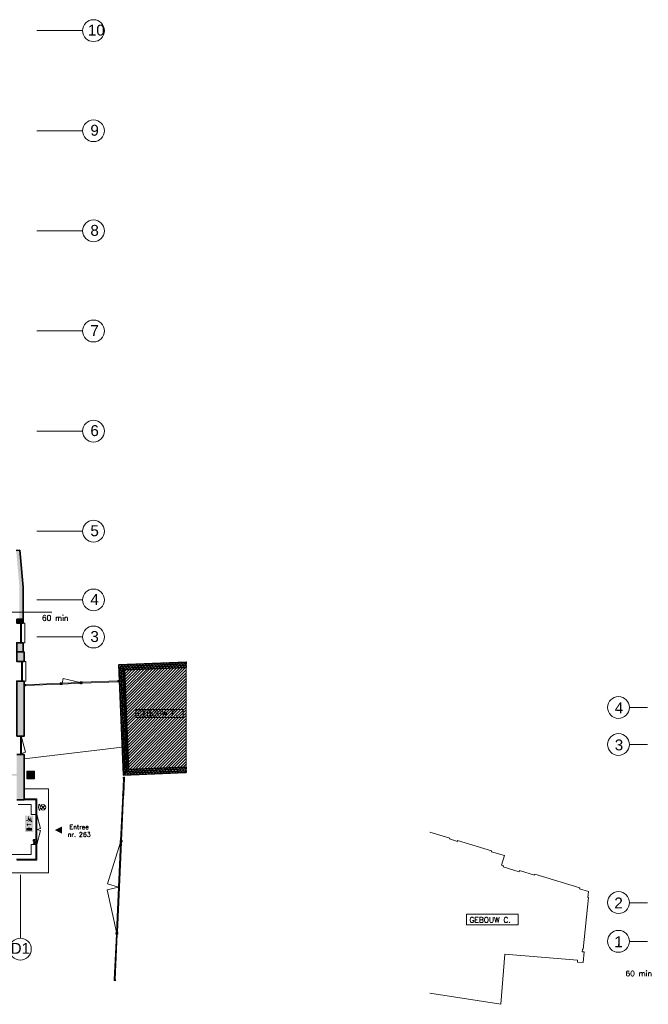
# Model space of a CAD drawing. Header units: millimetres. Extents: x -13022 to 1371524, y -38729 to 632593.
# Tile 266 of 381: x 552006 to 586512, y 569179 to 623267. Entities that reach past the tile are written whole.
import ezdxf
from ezdxf.enums import TextEntityAlignment as Align
from ezdxf.lldxf.tags import DXFTag

# ---------------------------------------------------------------- set-up
doc = ezdxf.new("R2010")
doc.units = ezdxf.units.MM
doc.header["$LTSCALE"] = 35
doc.linetypes.add('AI9-LType1', pattern=[1.69333, 0.846665, -0.846665])
for name, color, linetype, lineweight in [('A LIJN 1', 1, 'Continuous', 20), ('A LIJN 2', 2, 'Continuous', 35), ('A LIJN 5', 5, 'Continuous', 13), ('A LIJN 9', 252, 'Continuous', 18), ('A OPMER', 10, 'Continuous', 50), ('Al65----_beveiliging-inst', 92, 'Continuous', 9), ('B95 tekst', 7, 'Continuous', 25), ('brandveiligheid voorzieningen', 10, 'Continuous', 9)]:
    doc.layers.add(name, color=color, linetype=linetype, lineweight=lineweight)
doc.styles.add('Algemeen', font='simplex.shx', dxfattribs={"height": 2.5})
doc.styles.add('Arial15', font='arial.ttf', dxfattribs={"height": 0.35})
doc.styles.add('Arial16', font='arial.ttf', dxfattribs={"height": 0.35})
doc.styles.add('Arial44', font='arial.ttf', dxfattribs={"height": 0.6})
doc.styles.add('Arial57', font='arial.ttf', dxfattribs={"height": 0.6})
tags = doc.linetypes.add('DIVIDE2', pattern=[0.625, 0.25, -0.125, 0, -0.125, 0, -0.125]).pattern_tags.tags
tags[14:15] = [DXFTag(74, 4), DXFTag(75, 0), DXFTag(340, '0'), DXFTag(46, 1.0), DXFTag(50, 0.0), DXFTag(44, 0.0), DXFTag(45, 0.0)]
tags[12:13] = [DXFTag(74, 4), DXFTag(75, 0), DXFTag(340, '0'), DXFTag(46, 1.0), DXFTag(50, 0.0), DXFTag(44, 0.0), DXFTag(45, 0.0)]
tags[10:11] = [DXFTag(74, 4), DXFTag(75, 0), DXFTag(340, '0'), DXFTag(46, 1.0), DXFTag(50, 0.0), DXFTag(44, 0.0), DXFTag(45, 0.0)]
tags[8:9] = [DXFTag(74, 4), DXFTag(75, 0), DXFTag(340, '0'), DXFTag(46, 1.0), DXFTag(50, 0.0), DXFTag(44, 0.0), DXFTag(45, 0.0)]
tags[6:7] = [DXFTag(74, 4), DXFTag(75, 0), DXFTag(340, '0'), DXFTag(46, 1.0), DXFTag(50, 0.0), DXFTag(44, 0.0), DXFTag(45, 0.0)]
tags[4:5] = [DXFTag(74, 4), DXFTag(75, 0), DXFTag(340, '0'), DXFTag(46, 1.0), DXFTag(50, 0.0), DXFTag(44, 0.0), DXFTag(45, 0.0)]
tags = doc.linetypes.add('DOT2', pattern=[0.125, 0, -0.125]).pattern_tags.tags
tags[6:7] = [DXFTag(74, 4), DXFTag(75, 0), DXFTag(340, '0'), DXFTag(46, 1.0), DXFTag(50, 0.0), DXFTag(44, 0.0), DXFTag(45, 0.0)]
tags[4:5] = [DXFTag(74, 4), DXFTag(75, 0), DXFTag(340, '0'), DXFTag(46, 1.0), DXFTag(50, 0.0), DXFTag(44, 0.0), DXFTag(45, 0.0)]

# ---------------------------------------------------------------- blocks, each defined once
blk = doc.blocks.new('Sleutelkluis')
at = {"layer": 'Al65----_beveiliging-inst'}
h = blk.add_hatch(color=10, dxfattribs=at)
h.paths.add_polyline_path([(-3.3, 0.42), (3.7, 0.42), (3.7, 7.42), (-3.3, 7.42)])
h.paths.add_polyline_path([(-1.34, 5.9), (-1.34, 5.93), (-1.33, 5.96), (-1.32, 6.01), (-1.31, 6.04), (-1.29, 6.08), (-1.27, 6.13), (-1.25, 6.17), (-1.22, 6.22), (-1.19, 6.27), (-1.15, 6.31), (-1.12, 6.35), (-1.09, 6.39), (-1.05, 6.42), (-1, 6.46), (-0.96, 6.49), (-0.91, 6.53), (-0.86, 6.56), (-0.8, 6.59), (-0.74, 6.62), (-0.68, 6.65), (-0.63, 6.67), (-0.59, 6.69), (-0.51, 6.71), (-0.44, 6.73), (-0.37, 6.75), (-0.3, 6.76), (-0.23, 6.77), (-0.15, 6.78), (-0.09, 6.78), (-0.02, 6.79), (0.04, 6.79), (0.1, 6.78), (0.16, 6.78), (0.25, 6.77), (0.33, 6.76), (0.41, 6.74), (0.5, 6.72), (0.58, 6.69), (0.64, 6.67), (0.71, 6.65), (0.77, 6.62), (0.86, 6.57), (0.91, 6.54), (0.96, 6.51), (1.01, 6.46), (1.08, 6.4), (1.16, 6.32), (1.22, 6.24), (1.26, 6.18), (1.3, 6.1), (1.32, 6.05), (1.35, 5.96), (1.36, 5.92), (1.36, 5.87), (1.37, 5.81), (1.36, 5.73), (1.35, 5.67), (1.33, 5.58), (1.32, 5.54), (1.31, 5.51), (1.28, 5.45), (1.25, 5.4), (1.22, 5.35), (1.18, 5.3), (1.13, 5.25), (1.11, 5.22), (1.05, 5.16), (1.02, 5.14), (0.95, 5.09), (0.9, 5.05), (0.83, 5.01), (0.75, 4.98), (0.68, 4.94), (0.62, 4.92), (0.53, 4.89), (0.46, 4.87), (0.4, 4.86), (0.39, 4.85), (0.39, 3.39), (1.31, 3.39), (1.31, 2.71), (0.84, 2.71), (0.84, 2.03), (1.31, 2.03), (1.31, 1.26), (0.39, 1.26), (0.39, 0.97), (-0.42, 0.97), (-0.42, 4.86), (-0.48, 4.88), (-0.55, 4.9), (-0.61, 4.92), (-0.66, 4.94), (-0.75, 4.98), (-0.81, 5.01), (-0.86, 5.04), (-0.9, 5.07), (-0.95, 5.1), (-0.99, 5.13), (-1.03, 5.16), (-1.05, 5.18), (-1.08, 5.21), (-1.11, 5.24), (-1.14, 5.27), (-1.16, 5.3), (-1.18, 5.32), (-1.2, 5.35), (-1.22, 5.38), (-1.24, 5.41), (-1.26, 5.44), (-1.27, 5.47), (-1.28, 5.49), (-1.3, 5.54), (-1.31, 5.58), (-1.32, 5.59), (-1.33, 5.62), (-1.33, 5.64), (-1.34, 5.67), (-1.34, 5.71), (-1.35, 5.75), (-1.35, 5.78), (-1.35, 5.81), (-1.35, 5.83), (-1.35, 5.86)], flags=16)
at = {"color": 10, "ltscale": 0.1}
blk.add_lwpolyline([(0.39, 0.97), (-0.42, 0.97), (-0.42, 4.86), (-0.48, 4.88), (-0.55, 4.9), (-0.61, 4.92), (-0.66, 4.94), (-0.75, 4.98), (-0.81, 5.01), (-0.86, 5.04), (-0.9, 5.07), (-0.95, 5.1), (-0.99, 5.13), (-1.03, 5.16), (-1.05, 5.18), (-1.08, 5.21), (-1.11, 5.24), (-1.14, 5.27), (-1.16, 5.3), (-1.18, 5.32), (-1.2, 5.35), (-1.22, 5.38), (-1.24, 5.41), (-1.26, 5.44), (-1.27, 5.47), (-1.28, 5.49), (-1.3, 5.54), (-1.31, 5.58), (-1.32, 5.59), (-1.33, 5.62), (-1.33, 5.64), (-1.34, 5.67), (-1.34, 5.71), (-1.35, 5.75), (-1.35, 5.78), (-1.35, 5.81), (-1.35, 5.83), (-1.35, 5.86), (-1.34, 5.9), (-1.34, 5.93), (-1.33, 5.96), (-1.32, 6.01), (-1.31, 6.04), (-1.29, 6.08), (-1.27, 6.13), (-1.25, 6.17), (-1.22, 6.22), (-1.19, 6.27), (-1.15, 6.31), (-1.12, 6.35), (-1.09, 6.39), (-1.05, 6.42), (-1, 6.46), (-0.96, 6.49), (-0.91, 6.53), (-0.86, 6.56), (-0.8, 6.59), (-0.74, 6.62), (-0.68, 6.65), (-0.63, 6.67), (-0.59, 6.69), (-0.51, 6.71), (-0.44, 6.73), (-0.37, 6.75), (-0.3, 6.76), (-0.23, 6.77), (-0.15, 6.78), (-0.09, 6.78), (-0.02, 6.79), (0.04, 6.79), (0.1, 6.78), (0.16, 6.78), (0.25, 6.77), (0.33, 6.76), (0.41, 6.74), (0.5, 6.72), (0.58, 6.69), (0.64, 6.67), (0.71, 6.65), (0.77, 6.62), (0.86, 6.57), (0.91, 6.54), (0.96, 6.51), (1.01, 6.46), (1.08, 6.4), (1.16, 6.32), (1.22, 6.24), (1.26, 6.18), (1.3, 6.1), (1.32, 6.05), (1.35, 5.96), (1.36, 5.92), (1.36, 5.87), (1.37, 5.81), (1.36, 5.73), (1.35, 5.67), (1.33, 5.58), (1.32, 5.54), (1.31, 5.51), (1.28, 5.45), (1.25, 5.4), (1.22, 5.35), (1.18, 5.3), (1.13, 5.25), (1.11, 5.22), (1.05, 5.16), (1.02, 5.14), (0.95, 5.09), (0.9, 5.05), (0.83, 5.01), (0.75, 4.98), (0.68, 4.94), (0.62, 4.92), (0.53, 4.89), (0.46, 4.87), (0.4, 4.86), (0.39, 4.85), (0.39, 3.39), (1.31, 3.39), (1.31, 2.71), (0.84, 2.71), (0.84, 2.03), (1.31, 2.03), (1.31, 1.26), (0.39, 1.26), (0.39, 0.97)], dxfattribs=at)
at = {"layer": 'Al65----_beveiliging-inst', "color": 7, "true_color": 0xffffff}
blk.add_solid([(-3.61, 0.11), (3.89, 0.11), (-3.61, 7.61), (3.89, 7.61)], dxfattribs=at)
at = {"layer": 'brandveiligheid voorzieningen', "color": 10, "ltscale": 0.1}
blk.add_lwpolyline([(-3.3, 0.42), (3.7, 0.42), (3.7, 7.42), (-3.3, 7.42)], close=True, dxfattribs=at)
blk = doc.blocks.new('Vluchtrichting rechtdoor of naar beneden')
at = {"layer": 'Al65----_beveiliging-inst', "linetype": 'Continuous', "true_color": 0xffffff}
h = blk.add_hatch(color=7, dxfattribs=at)
edge = h.paths.add_edge_path()
edge.add_arc((-2.1449, 5.962), 0.7575, 92.1280418, 178.1854774)
edge.add_arc((-2.1628, 5.9872), 0.7392, 180.0901011, 191.562583)
edge.add_line((-2.887, 5.839), (-4.652, 5.839))
edge.add_line((-4.652, 5.839), (-5.698, 4.787))
edge.add_line((-5.698, 4.787), (-5.285, 4.372))
edge.add_line((-5.285, 4.372), (-4.41, 5.253))
edge.add_line((-4.41, 5.253), (-3.544, 5.253))
edge.add_line((-3.544, 5.253), (-5.527, 3.346))
edge.add_line((-5.527, 3.346), (-6.694, 3.346))
edge.add_line((-6.694, 3.346), (-6.694, 2.613))
edge.add_line((-6.694, 2.613), (-4.496, 2.613))
edge.add_line((-4.496, 2.613), (-4.136, 2.974))
edge.add_line((-4.136, 2.974), (-3.193, 2.026))
edge.add_line((-3.193, 2.026), (-3.193, 0.852))
edge.add_line((-3.193, 0.852), (-2.464, 0.852))
edge.add_line((-2.464, 0.852), (-2.464, 2.33))
edge.add_line((-2.464, 2.33), (-3.621, 3.493))
edge.add_line((-3.621, 3.493), (-3.192, 3.923))
edge.add_line((-3.192, 3.923), (-2.428, 3.154))
edge.add_line((-2.428, 3.154), (-2.033, 3.552))
edge.add_line((-2.033, 3.552), (-2.797, 4.321))
edge.add_line((-2.797, 4.321), (-2.317, 4.803))
edge.add_line((-2.317, 4.803), (-2.317, 5.267))
edge.add_line((-2.317, 5.267), (-2.173, 5.253))
edge.add_arc((-2.2013, 6.0112), 0.7587, 272.13837, 358.0966089)
edge.add_arc((-2.2036, 5.9585), 0.7611, 2.0721517, 87.6928694)
for points in [[(1.1805, 2.889), (1.1805, 5.804), (0.5775, 5.804), (0.5775, 2.889), (-0.571, 2.889), (0.879, 1.421), (2.334, 2.889)], [(3.808, 1.106), (6.433, 1.106), (6.433, 6.344), (3.808, 6.344)]]:
    blk.add_hatch(color=7, dxfattribs=at).paths.add_polyline_path(points)
at = {"layer": 'Al65----_beveiliging-inst', "color": 7, "true_color": 0xffffff, "const_width": 0.05}
blk.add_lwpolyline([(-7.5, 0), (7.5, 0), (7.5, 7.5), (-7.5, 7.5)], close=True, dxfattribs=at)
at = {"layer": 'Al65----_beveiliging-inst', "color": 255}
blk.add_point((3.75, 3.75), dxfattribs=at)
at = {"layer": 'Al65----_beveiliging-inst', "color": 7, "true_color": 0xffffff}
blk.add_solid([(-7.5, 0), (7.5, 0), (-7.5, 7.5), (7.5, 7.5)], dxfattribs=at)
at = {"layer": 'Al65----_beveiliging-inst', "color": 92}
blk.add_solid([(-7.25, 0.25), (7.25, 0.25), (-7.25, 7.25), (7.25, 7.25)], dxfattribs=at)
blk = doc.blocks.new('Panieksluiting')
at = {"layer": 'brandveiligheid voorzieningen', "lineweight": 0, "style": 'Algemeen'}
blk.add_text('$', height=3.09, dxfattribs=at).set_placement((158.43, -91.61))
blk = doc.blocks.new('Entree gebouw')
at = {"layer": 'brandveiligheid voorzieningen'}
blk.add_hatch(color=256, dxfattribs=at).paths.add_polyline_path([(71.25, -82.36), (77.98, -79), (71.25, -75.63)])
blk = doc.blocks.new('Flitslicht')
at = {"layer": 'Al65----_beveiliging-inst', "color": 92, "linetype": 'Continuous'}
for p, q in [((0, 565), (-120, 476)), ((0, 565), (-60, 428)), ((106, 106), (459, 459)), ((106, 459), (459, 106))]:
    blk.add_line(p, q, dxfattribs=at)
blk.add_circle((283, 283), 250, dxfattribs=at)
blk.add_arc((283, 283), 400, 135, 225, dxfattribs=at)

msp = doc.modelspace()

# ---------------------------------------------------------------- hatches: boundary and pattern name
at = {"layer": 'A LIJN 9', "ltscale": 0.1}
h = msp.add_hatch(color=256, dxfattribs=at)
h.dxf.hatch_style = 1
h.paths.add_polyline_path([(552192.109, 592085.859), (552011.212, 594134.792), (551811.986, 594117.202), (551992.108, 592077.047), (551992.108, 590342.793), (552192.109, 590342.793)])
h = msp.add_hatch(color=256, dxfattribs=at)
h.dxf.hatch_style = 1
h.paths.add_polyline_path([(552193.261, 590342.793), (551843.263, 590342.793), (551843.263, 590122.792), (552193.261, 590122.792)])
h = msp.add_hatch(color=256, dxfattribs=at)
h.dxf.hatch_style = 1
h.paths.add_polyline_path([(552243.26, 588532.791), (551843.259, 588532.791), (551843.259, 588017.79), (552243.26, 588017.79)])
h.paths.add_polyline_path([(552193.261, 589042.79), (551843.259, 589042.79), (551843.259, 588532.791), (552193.261, 588532.791)])
h = msp.add_hatch(color=256, dxfattribs=at)
h.dxf.hatch_style = 1
h.paths.add_polyline_path([(561151.257, 587882.132), (561152.104, 587982.146), (557451.508, 587832.839), (557696.26, 581767.788), (561152.104, 581907.246), (561148.072, 582007.164), (557792.158, 581871.118), (557555.282, 587737.042)])
h = msp.add_hatch(dxfattribs=at)
h.set_pattern_fill('ANSI31', color=256, scale=35)
edge = h.paths.add_edge_path()
edge.add_line((557451.508, 587832.839), (557696.26, 581767.788))
edge.add_line((557696.26, 581767.788), (561152.104, 581907.246))
edge.add_line((561152.104, 581907.246), (561152.104, 587982.146))
edge.add_line((561152.104, 587982.146), (557451.51, 587832.811))
h = msp.add_hatch(color=256, dxfattribs=at)
h.dxf.hatch_style = 1
h.paths.add_polyline_path([(561152.104, 587681.992), (561152.104, 587782.095), (557659.425, 587641.135), (557888.028, 581975.688), (561152.104, 582107.454), (561148.072, 582207.369), (557983.914, 582079.639), (557763.375, 587545.225)])
h = msp.add_hatch(color=256, dxfattribs=at)
h.dxf.hatch_style = 1
h.paths.add_polyline_path([(552243.26, 586937.792), (551843.259, 586937.792), (551843.259, 583907.788), (552243.26, 583907.788)])
h = msp.add_hatch(color=256, dxfattribs=at)
h.dxf.hatch_style = 1
h.paths.add_polyline_path([(551308.255, 580748.791), (551208.257, 580748.791), (551208.257, 580512.791), (551308.255, 580512.791)])
h.paths.add_polyline_path([(551843.259, 581832.79), (551208.257, 581832.79), (551208.257, 581732.79), (551843.259, 581732.79)])
h.paths.add_polyline_path([(552243.26, 582907.79), (551843.259, 582907.79), (551843.259, 580412.791), (552243.26, 580412.791)])

# ---------------------------------------------------------------- linework, layer by layer
at = {"layer": 'A LIJN 1', "color": 1, "linetype": 'DIVIDE2'}
for p, q in [((555456.853, 622667.78), (552942.113, 622667.78)), ((555456.853, 617167.78), (552942.113, 617167.78)), ((555456.853, 611667.78), (552942.113, 611667.78)), ((555456.853, 606167.776), (552942.113, 606167.776)), ((555456.853, 600667.78), (552942.113, 600667.78)), ((555456.853, 595167.78), (552942.113, 595167.78)), ((555456.853, 591393.874), (552942.113, 591393.874)), ((555456.853, 589357.789), (552942.113, 589357.789)), ((585473.069, 585478.945), (586473.1, 585478.945)), ((585473.069, 583442.86), (586473.1, 583442.86)), ((552043.263, 576297.792), (552043.263, 572812.8)), ((586473.1, 574760.299), (585473.069, 574760.299)), ((586473.1, 572632.862), (585473.069, 572632.862))]:
    msp.add_line(p, q, dxfattribs=at)
at = {"layer": 'A LIJN 1', "linetype": 'Continuous'}
for p, q in [((552243.26, 582667.791), (557634.164, 583306.539)), ((553595.258, 581017.791), (552243.26, 581017.791)), ((553595.258, 576397.79), (553595.258, 581017.791)), ((574521.677, 578643.792), (575616.19, 578310.409)), ((575616.19, 578310.409), (575601.633, 578262.587)), ((575601.633, 578262.587), (576032.144, 578131.572)), ((576032.144, 578131.572), (576046.678, 578179.296)), ((576046.678, 578179.296), (577912.057, 577611.129)), ((577912.057, 577611.129), (577897.5, 577563.297)), ((577897.5, 577563.297), (578610.177, 577346.228)), ((578610.177, 577346.228), (578452.867, 576829.645)), ((578452.867, 576829.645), (578567.636, 576794.694)), ((578567.636, 576794.694), (578547.235, 576727.724)), ((578547.235, 576727.724), (579427.347, 576459.779)), ((548995.252, 576397.79), (553595.258, 576397.79)), ((579427.347, 576459.779), (579447.71, 576526.629)), ((579447.71, 576526.629), (580265.603, 576277.511)), ((580265.603, 576277.511), (580280.191, 576325.341)), ((580280.191, 576325.341), (582750.192, 575573.013)), ((582750.192, 575573.013), (582735.62, 575525.177)), ((582735.62, 575525.177), (583221.17, 575377.287)), ((583227.426, 575044.929), (582937.539, 572209.407)), ((583221.17, 575377.287), (583187.631, 575048.997)), ((583187.631, 575048.997), (583227.426, 575044.929)), ((578643.93, 571932.283), (578416.879, 569179.302)), ((582629.312, 571603.611), (578643.93, 571932.283)), ((582897.683, 572212.64), (582886.026, 572068.958)), ((582886.026, 572068.958), (582992.441, 572058.048)), ((582937.539, 572209.407), (582897.683, 572212.64)), ((582992.441, 572058.048), (582932.138, 571468.235)), ((582620.279, 571493.982), (582629.312, 571603.611)), ((582932.138, 571468.235), (582620.279, 571493.982)), ((578416.879, 569179.302), (574521.677, 569798.417))]:
    msp.add_line(p, q, dxfattribs=at)
at = {"layer": 'A LIJN 1', "color": 2, "linetype": 'Continuous', "lineweight": 0}
for centre, major_axis, ratio, start_param, end_param in [((556056.855, 622667.169), (0.36, 600), 0.999487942, 0.000006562, 6.283181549), ((556056.855, 617167.169), (0.36, 600), 0.999487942, 0.000006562, 6.283181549), ((556056.855, 611667.169), (0.36, 600), 0.999487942, 0.000006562, 6.283181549), ((556056.855, 606167.17), (0.359, 600), 0.999032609, 0.000004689, 6.28317967), ((556056.855, 600667.17), (0.359, 600), 0.999032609, 0.000004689, 6.28317967), ((556056.855, 595167.17), (0.359, 600), 0.999487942, 0.000004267, 6.283179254), ((556056.855, 591393.263), (0.36, 600), 0.999715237, 0.000005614, 6.283180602), ((556056.855, 589357.179), (-600.241, 0.36), 0.999598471, -1.570790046, 4.712384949), ((584873.132, 585487.768), (2.459, 600.233), 0.999603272, 1.570807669, 7.853982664), ((584873.132, 583451.684), (2.459, 600.233), 0.999603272, 1.570807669, 7.853982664), ((584873.117, 574768.107), (2.459, 601.333), 0.997775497, 1.570800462, 7.853975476), ((552040.837, 572212.8), (0.36, 600), 0.999715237, 0.000005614, 6.283180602), ((584873.117, 572640.67), (2.459, 601.331), 0.997777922, 1.570800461, 7.853975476)]:
    msp.add_ellipse(centre, major_axis=major_axis, ratio=ratio, start_param=start_param, end_param=end_param, dxfattribs=at)
at = {"layer": 'A LIJN 1', "linetype": 'Continuous'}
msp.add_3dface([(576539.491, 573545.043), (579362.115, 573545.043), (579362.115, 574131.924), (576539.491, 574131.924)], dxfattribs=at)
at = {"layer": 'A LIJN 2'}
for p, q in [((551811.986, 594117.202), (552011.212, 594134.792)), ((552011.212, 594134.792), (552192.109, 592085.859)), ((552192.109, 592085.859), (552192.109, 590342.793)), ((557659.425, 587641.135), (561152.104, 587782.095)), ((557888.028, 581975.688), (557659.425, 587641.135)), ((557763.375, 587545.225), (561152.104, 587681.992)), ((557983.914, 582079.639), (557763.375, 587545.225)), ((552243.26, 582907.79), (551843.259, 582907.79)), ((552243.26, 582907.79), (552243.26, 580412.791)), ((561152.104, 582107.454), (557888.028, 581975.688)), ((561148.072, 582207.369), (557983.914, 582079.639)), ((561152.104, 582107.454), (561148.072, 582207.369)), ((552243.26, 580412.791), (551843.259, 580412.791))]:
    msp.add_line(p, q, dxfattribs=at)
at = {"layer": 'A LIJN 2', "ltscale": 0.1}
msp.add_line((561152.104, 587782.095), (561152.104, 587681.992), dxfattribs=at)
at = {"layer": 'A LIJN 2'}
for points in [[(551843.263, 590342.793), (552193.261, 590342.793), (552193.261, 590122.792), (551843.263, 590122.792)], [(552193.261, 589042.79), (551843.259, 589042.79), (551843.259, 588532.791), (552193.261, 588532.791)], [(551843.259, 588532.791), (552243.26, 588532.791), (552243.26, 588017.79), (551843.259, 588017.79)]]:
    msp.add_lwpolyline(points, close=True, dxfattribs=at)
for points in [[(561152.104, 581907.246), (557696.26, 581767.788), (557451.508, 587832.839), (561152.104, 587982.146), (561151.257, 587882.132), (557555.282, 587737.042), (557792.158, 581871.118), (561148.072, 582007.164), (561152.104, 581907.246)], [(551843.259, 583907.788), (552243.26, 583907.788), (552243.26, 586937.792), (551843.259, 586937.792), (551843.259, 583907.788)]]:
    msp.add_lwpolyline(points, dxfattribs=at)
at = {"layer": 'A LIJN 5', "linetype": 'Continuous'}
for p, q in [((552125.306, 590110.791), (552039.086, 590110.791)), ((552283.265, 590122.792), (552193.261, 590122.792)), ((552283.265, 589042.79), (552283.265, 590122.792)), ((552058.259, 590098.79), (552058.259, 589066.792)), ((552113.259, 590062.79), (552113.259, 589102.791)), ((552125.306, 589054.791), (552039.086, 589054.791)), ((552283.265, 589042.79), (552193.261, 589042.79)), ((552175.305, 588005.791), (552089.086, 588005.791)), ((552108.258, 587993.792), (552108.258, 586961.791)), ((552163.259, 587957.791), (552163.259, 586997.792)), ((552243.26, 588017.79), (552333.264, 588017.79)), ((552333.264, 588017.79), (552333.264, 586937.792)), ((552175.305, 586949.791), (552089.086, 586949.791)), ((552243.26, 586937.792), (552333.264, 586937.792)), ((554279.157, 586865.628), (554285.058, 586726.929)), ((554331.029, 586822.594), (554387.326, 587075.216)), ((555330.125, 586865.111), (554331.029, 586822.594)), ((554387.326, 587075.216), (555330.106, 586865.11)), ((555329.061, 586890.088), (555428.971, 586894.339)), ((555333.314, 586790.178), (555329.061, 586890.088)), ((555378.205, 586911.217), (555384.294, 586768.098)), ((555428.971, 586894.339), (555433.221, 586794.429)), ((557391.618, 586952.837), (555430.032, 586869.362)), ((555432.16, 586819.407), (557393.742, 586902.882)), ((557370.976, 586926.939), (557489.007, 586931.962)), ((557461.129, 586965.787), (557391.194, 586962.812)), ((557391.194, 586962.812), (557394.17, 586892.891)), ((557394.17, 586892.891), (557464.105, 586895.868)), ((557425.26, 586985.447), (557430.039, 586873.103)), ((557464.105, 586895.868), (557461.129, 586965.787)), ((552258.668, 586709.384), (552354.791, 586713.476)), ((552272.47, 586745), (552342.408, 586747.977)), ((552275.445, 586675.064), (552272.47, 586745)), ((552345.388, 586678.04), (552275.445, 586675.064)), ((552306.893, 586759.315), (552310.983, 586663.157)), ((552342.408, 586747.977), (552345.388, 586678.04)), ((554231.122, 586818.342), (552342.835, 586737.986)), ((552344.96, 586688.031), (554233.247, 586768.387)), ((554212.182, 586792.517), (554355.283, 586798.606)), ((554230.058, 586843.319), (554329.965, 586847.571)), ((554234.311, 586743.41), (554230.058, 586843.319)), ((554334.218, 586747.661), (554234.311, 586743.41)), ((554329.965, 586847.571), (554334.218, 586747.661)), ((554333.154, 586772.639), (555332.25, 586815.156)), ((555449.567, 586845.173), (555310.189, 586839.242)), ((555433.221, 586794.429), (555333.314, 586790.178)), ((552033.002, 583895.787), (552111.478, 583895.787)), ((552048.261, 582931.788), (552048.261, 583883.786)), ((552103.261, 583865.788), (552103.261, 582949.786)), ((552324.765, 583024.14), (552103.261, 583850.8)), ((552031.377, 582919.791), (552113.721, 582919.791)), ((552103.269, 582964.789), (552324.765, 583024.14)), ((557663.423, 580713.312), (557703.057, 581582.408)), ((557783.219, 581613.789), (557675.099, 581618.72)), ((557753.007, 581580.13), (557713.372, 580711.034)), ((557731.934, 581666.801), (557727.242, 581563.924)), ((552255.261, 580479.838), (552255.261, 580393.618)), ((552267.255, 580412.791), (552890.256, 580412.791)), ((552885.251, 580467.791), (552303.258, 580467.791)), ((552890.256, 579636.792), (552890.256, 580412.791)), ((552945.256, 579672.791), (552945.256, 580407.792)), ((557547.936, 578180.944), (557660.233, 580643.385)), ((557710.187, 580641.106), (557597.886, 578178.666)), ((557740.395, 580674.765), (557632.276, 580679.696)), ((557689.111, 580727.777), (557684.419, 580624.9)), ((552640.252, 580162.791), (551930.253, 580162.791)), ((552640.252, 579612.791), (552640.252, 580162.791)), ((552890.256, 579612.791), (552640.252, 579612.791)), ((552957.303, 579624.791), (552871.083, 579624.791)), ((552890.256, 577952.792), (552890.256, 579612.791)), ((552945.256, 579612.799), (553152.761, 578838.391)), ((552945.256, 577952.792), (552945.256, 579612.791)), ((552890.256, 578782.792), (552945.256, 578782.792)), ((553152.761, 578838.391), (552945.256, 578782.792)), ((552945.256, 578782.792), (553152.753, 578727.192)), ((553152.753, 578727.192), (552945.256, 577952.811)), ((552640.252, 577402.791), (552640.252, 577952.792)), ((552640.252, 577952.792), (552890.256, 577952.792)), ((552957.303, 577940.791), (552871.083, 577940.791)), ((552890.256, 577928.791), (552890.256, 577152.791)), ((552945.256, 577892.79), (552945.256, 577157.792)), ((556820.077, 575802.429), (557543.382, 578081.038)), ((557317.876, 573136.188), (557543.382, 578081.048)), ((557593.331, 578078.77), (557367.825, 573133.91)), ((557498.895, 578133.129), (557643.945, 578126.514)), ((557573.808, 578199.454), (557567.269, 578056.078)), ((549880.254, 577402.791), (552640.252, 577402.791)), ((551823.926, 577152.791), (552351.59, 577152.791)), ((552363.591, 577090.365), (552363.591, 577172.234)), ((552375.592, 577152.791), (552890.256, 577152.791)), ((551841.931, 577097.79), (552333.592, 577097.79)), ((552885.251, 577097.79), (552393.59, 577097.79)), ((557430.627, 575608.618), (556804.967, 575471.185)), ((557430.631, 575608.619), (556820.077, 575802.429)), ((557430.627, 575608.619), (557480.58, 575606.341)), ((556804.967, 575471.185), (557317.872, 573136.189)), ((557313.321, 573036.292), (557199.883, 570548.877)), ((557249.833, 570546.599), (557363.271, 573034.015)), ((557268.83, 573088.373), (557413.884, 573081.757)), ((557343.747, 573154.698), (557337.209, 573011.321)), ((557276.853, 570510.33), (557168.736, 570515.261)), ((557225.572, 570563.341), (557220.879, 570460.466))]:
    msp.add_line(p, q, dxfattribs=at)
at = {"layer": 'A LIJN 9', "ltscale": 0.1}
msp.add_lwpolyline([(557451.508, 587832.839), (557696.26, 581767.788), (561152.104, 581907.246), (561152.104, 587982.146), (557451.51, 587832.811)], dxfattribs=at)
at = {"layer": 'Al65----_beveiliging-inst', "color": 92, "linetype": 'AI9-LType1', "lineweight": 0, "ltscale": 0.1, "const_width": 60, "flags": 128}
msp.add_lwpolyline([(512297.745, 589641.186), (547415.863, 589641.186), (547415.863, 590719.407), (553781.383, 590719.407)], dxfattribs=at)

# ---------------------------------------------------------------- block references
at = {"xscale": 0.599999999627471, "yscale": 0.599999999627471, "zscale": 0.599999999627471}
msp.add_blockref('Flitslicht', (553115.395, 579832.173), dxfattribs=at)
at = {"layer": 'A OPMER', "ltscale": 0.1, "xscale": 60, "yscale": 60, "zscale": 60, "rotation": 270}
msp.add_blockref('Vluchtrichting rechtdoor of naar beneden', (552296.652, 579096.322), dxfattribs=at)
at = {"layer": 'Al65----_beveiliging-inst', "xscale": 60, "yscale": 60, "zscale": 60}
for name, p in [('Sleutelkluis', (552602.079, 581535.243)), ('Panieksluiting', (543213.208, 583525.7))]:
    msp.add_blockref(name, p, dxfattribs=at)
at = {"layer": 'Al65----_beveiliging-inst', "xscale": 60, "yscale": 60, "zscale": 60, "rotation": 180}
msp.add_blockref('Entree gebouw', (558610.578, 574012.864), dxfattribs=at)

# ---------------------------------------------------------------- texts
at = {"layer": 'A LIJN 1', "color": 1, "linetype": 'ByBlock', "style": 'Arial44', "oblique": 360}
for s, p in [('10', (555743.653, 622394.239)), ('9', (555884.664, 616894.155)), ('8', (555884.664, 611394.155)), ('7', (555884.664, 605894.156)), ('6', (555884.664, 600394.156)), ('5', (555884.664, 594894.156)), ('4', (555884.664, 591120.248)), ('3', (555884.664, 589084.164))]:
    msp.add_text(s, height=600, rotation=359.9656849, dxfattribs=at).set_placement(p)
at = {"layer": 'A LIJN 1', "linetype": 'ByBlock', "style": 'Arial16'}
for s, p in [('4', (584668.214, 585165.417)), ('3', (584668.214, 583129.332))]:
    msp.add_text(s, height=600, rotation=359.7659699, dxfattribs=at).set_placement(p)
at = {"layer": 'A LIJN 1', "linetype": 'ByBlock', "style": 'Arial15', "oblique": 360}
for s, p in [('2', (584646.974, 574445.755)), ('1', (584646.974, 572318.318))]:
    msp.add_text(s, height=600, rotation=359.7659426, dxfattribs=at).set_placement(p)
at = {"layer": 'A LIJN 1', "color": 1, "linetype": 'ByBlock', "style": 'Arial57'}
msp.add_text('D1', height=600, rotation=359.9654666, dxfattribs=at).set_placement((552040.837, 571954.232), align=Align.CENTER)
at = {"layer": 'B95 tekst', "style": 'Algemeen'}
for s, p in [('60 min', (553226.962, 590252.833)), ('GEBOUW C.', (576695.802, 573665.39)), ('60 min', (585259.39, 570720.304))]:
    msp.add_text(s, height=300, dxfattribs=at).set_placement(p)
at = {"layer": 'B95 tekst', "style": 'Algemeen', "oblique": 360}
msp.add_text('GEBOUW F.', height=300, dxfattribs=at).set_placement((558463.612, 585007.964))
at = {"layer": 'B95 tekst', "insert": (555270.61, 579047.303), "char_height": 250, "width": 4383.91272, "attachment_point": 2, "style": 'Algemeen'}
msp.add_mtext('Entree\\Pnr. 263', dxfattribs=at)

# ---------------------------------------------------------------- meshes
at = {"layer": 'A LIJN 1', "color": 1, "linetype": 'DOT2'}
mesh = msp.add_polyface(dxfattribs=at)
corners = [(558387.452, 585373.907), (560985.666, 585373.907), (560985.666, 584929.123), (558387.452, 584929.123)]
mesh.append_faces([[corners[k] for k in face] for face in [(0, 1, 2, 3)]], dxfattribs={"color": 1})
at = {"layer": 'A LIJN 5', "linetype": 'Continuous'}
mesh = msp.add_polyface(dxfattribs=at)
corners = [(552113.259, 590122.792), (552110.261, 590119.79), (552110.261, 590101.792), (552058.259, 590122.792), (552110.261, 590098.79), (552113.259, 590062.79), (552061.257, 590101.792), (552058.259, 590098.79), (552061.257, 590119.79), (552110.261, 590062.79)]
mesh.append_faces([[corners[k] for k in face] for face in [(0, 4, 5), (6, 4, 2)]], dxfattribs={"vtx0": -1, "vtx1": -1})
mesh.append_faces([[corners[k] for k in face] for face in [(0, 2, 4)]], dxfattribs={"vtx0": -1, "vtx1": -1, "vtx2": -1})
mesh.append_faces([[corners[k] for k in face] for face in [(0, 1, 2), (6, 7, 4), (3, 8, 1)]], dxfattribs={"vtx0": -1, "vtx2": -1})
mesh.append_faces([[corners[k] for k in face] for face in [(0, 3, 1), (3, 7, 8), (6, 8, 7)]], dxfattribs={"vtx1": -1, "vtx2": -1})
mesh.append_faces([[corners[k] for k in face] for face in [(4, 9, 5)]], dxfattribs={"vtx2": -1})
mesh = msp.add_polyface(dxfattribs=at)
corners = [(552110.261, 590101.792), (552110.261, 590119.79), (552061.257, 590119.79), (552061.257, 590101.792)]
mesh.append_faces([[corners[k] for k in face] for face in [(0, 1, 2, 3)]])
mesh = msp.add_polyface(dxfattribs=at)
corners = [(552113.259, 589042.79), (552110.261, 589063.79), (552110.261, 589045.792), (552110.261, 589066.792), (552058.259, 589066.792), (552061.257, 589063.79), (552061.257, 589045.792), (552058.259, 589042.79), (552113.259, 589102.791), (552110.261, 589102.791)]
mesh.append_faces([[corners[k] for k in face] for face in [(7, 6, 4)]], dxfattribs={"vtx0": -1, "vtx1": -1})
mesh.append_faces([[corners[k] for k in face] for face in [(0, 3, 1)]], dxfattribs={"vtx0": -1, "vtx1": -1, "vtx2": -1})
mesh.append_faces([[corners[k] for k in face] for face in [(0, 1, 2), (0, 2, 6), (4, 6, 5), (3, 5, 1)]], dxfattribs={"vtx0": -1, "vtx2": -1})
mesh.append_faces([[corners[k] for k in face] for face in [(3, 4, 5), (0, 8, 3), (7, 0, 6)]], dxfattribs={"vtx1": -1, "vtx2": -1})
mesh.append_faces([[corners[k] for k in face] for face in [(8, 9, 3)]], dxfattribs={"vtx2": -1})
mesh = msp.add_polyface(dxfattribs=at)
corners = [(552110.261, 589063.79), (552061.257, 589063.79), (552061.257, 589045.792), (552110.261, 589045.792)]
mesh.append_faces([[corners[k] for k in face] for face in [(0, 1, 2, 3)]])
mesh = msp.add_polyface(dxfattribs=at)
corners = [(552111.257, 588014.792), (552160.26, 588014.792), (552108.258, 588017.79), (552108.258, 587993.792), (552160.26, 587993.792), (552111.257, 587996.79), (552163.259, 587957.791), (552163.259, 588017.79), (552160.26, 587957.791), (552160.26, 587996.79)]
mesh.append_faces([[corners[k] for k in face] for face in [(6, 4, 8)]], dxfattribs={"vtx0": -1})
mesh.append_faces([[corners[k] for k in face] for face in [(0, 2, 5)]], dxfattribs={"vtx0": -1, "vtx1": -1})
mesh.append_faces([[corners[k] for k in face] for face in [(4, 7, 9)]], dxfattribs={"vtx0": -1, "vtx1": -1, "vtx2": -1})
mesh.append_faces([[corners[k] for k in face] for face in [(5, 2, 3), (7, 1, 9), (4, 9, 5)]], dxfattribs={"vtx0": -1, "vtx2": -1})
mesh.append_faces([[corners[k] for k in face] for face in [(0, 1, 2), (3, 4, 5), (6, 7, 4), (7, 2, 1)]], dxfattribs={"vtx1": -1, "vtx2": -1})
mesh = msp.add_polyface(dxfattribs=at)
corners = [(552160.26, 587996.79), (552160.26, 588014.792), (552111.257, 588014.792), (552111.257, 587996.79)]
mesh.append_faces([[corners[k] for k in face] for face in [(0, 1, 2, 3)]])
mesh = msp.add_polyface(dxfattribs=at)
corners = [(552108.258, 586937.792), (552111.257, 586940.791), (552111.257, 586958.792), (552160.26, 586958.792), (552160.26, 586961.791), (552160.26, 586940.791), (552163.259, 586937.792), (552160.26, 586997.792), (552163.259, 586997.792), (552108.258, 586961.791)]
mesh.append_faces([[corners[k] for k in face] for face in [(3, 4, 2), (5, 6, 3)]], dxfattribs={"vtx0": -1, "vtx1": -1})
mesh.append_faces([[corners[k] for k in face] for face in [(3, 6, 4)]], dxfattribs={"vtx0": -1, "vtx1": -1, "vtx2": -1})
mesh.append_faces([[corners[k] for k in face] for face in [(0, 1, 2)]], dxfattribs={"vtx0": -1, "vtx2": -1})
mesh.append_faces([[corners[k] for k in face] for face in [(7, 4, 8)]], dxfattribs={"vtx1": -1})
mesh.append_faces([[corners[k] for k in face] for face in [(6, 8, 4), (4, 9, 2), (9, 0, 2), (0, 6, 1), (5, 1, 6)]], dxfattribs={"vtx1": -1, "vtx2": -1})
mesh = msp.add_polyface(dxfattribs=at)
corners = [(552160.26, 586958.792), (552111.257, 586958.792), (552111.257, 586940.791), (552160.26, 586940.791)]
mesh.append_faces([[corners[k] for k in face] for face in [(0, 1, 2, 3)]])
mesh = msp.add_polyface(dxfattribs=at)
corners = [(552100.263, 583907.788), (552051.267, 583904.79), (552100.263, 583904.79), (552051.267, 583886.792), (552048.261, 583883.786), (552100.263, 583883.786), (552048.261, 583907.788), (552100.263, 583886.792), (552103.261, 583850.789), (552103.261, 583940.785), (552100.263, 583940.785), (552100.263, 583850.789)]
mesh.append_faces([[corners[k] for k in face] for face in [(0, 9, 10)]], dxfattribs={"vtx0": -1})
mesh.append_faces([[corners[k] for k in face] for face in [(1, 6, 3), (7, 9, 2)]], dxfattribs={"vtx0": -1, "vtx1": -1})
mesh.append_faces([[corners[k] for k in face] for face in [(7, 5, 8), (0, 2, 9)]], dxfattribs={"vtx0": -1, "vtx1": -1, "vtx2": -1})
mesh.append_faces([[corners[k] for k in face] for face in [(0, 1, 2), (3, 4, 5), (3, 6, 4), (7, 8, 9)]], dxfattribs={"vtx0": -1, "vtx2": -1})
mesh.append_faces([[corners[k] for k in face] for face in [(0, 6, 1), (7, 3, 5)]], dxfattribs={"vtx1": -1, "vtx2": -1})
mesh.append_faces([[corners[k] for k in face] for face in [(5, 11, 8)]], dxfattribs={"vtx2": -1})
mesh = msp.add_polyface(dxfattribs=at)
corners = [(552051.267, 582910.788), (552048.261, 582931.788), (552048.261, 582907.79), (552103.261, 582964.789), (552100.263, 582931.788), (552100.263, 582928.79), (552100.263, 582910.788), (552103.261, 582874.789), (552051.267, 582928.79), (552100.263, 582907.79), (552100.263, 582874.789), (552100.263, 582964.789)]
mesh.append_faces([[corners[k] for k in face] for face in [(7, 9, 10)]], dxfattribs={"vtx0": -1})
mesh.append_faces([[corners[k] for k in face] for face in [(6, 7, 5), (3, 5, 7), (8, 1, 0)]], dxfattribs={"vtx0": -1, "vtx1": -1})
mesh.append_faces([[corners[k] for k in face] for face in [(3, 4, 5), (6, 9, 7)]], dxfattribs={"vtx0": -1, "vtx1": -1, "vtx2": -1})
mesh.append_faces([[corners[k] for k in face] for face in [(0, 1, 2), (8, 4, 1), (0, 2, 9)]], dxfattribs={"vtx0": -1, "vtx2": -1})
mesh.append_faces([[corners[k] for k in face] for face in [(11, 4, 3)]], dxfattribs={"vtx1": -1})
mesh.append_faces([[corners[k] for k in face] for face in [(8, 5, 4), (6, 0, 9)]], dxfattribs={"vtx1": -1, "vtx2": -1})
mesh = msp.add_polyface(dxfattribs=at)
corners = [(557693.07, 581582.864), (557762.998, 581579.675), (557766.187, 581649.602), (557696.259, 581652.791)]
mesh.append_faces([[corners[k] for k in face] for face in [(0, 1, 2, 3)]])
mesh = msp.add_polyface(dxfattribs=at)
corners = [(552264.257, 580415.789), (552243.26, 580412.791), (552267.255, 580412.791), (552246.259, 580415.789), (552246.259, 580464.793), (552267.255, 580464.793), (552303.258, 580467.791), (552243.26, 580467.791), (552303.258, 580464.793), (552264.257, 580464.793)]
mesh.append_faces([[corners[k] for k in face] for face in [(1, 4, 7), (9, 7, 4), (3, 1, 0)]], dxfattribs={"vtx0": -1, "vtx1": -1})
mesh.append_faces([[corners[k] for k in face] for face in [(5, 7, 9)]], dxfattribs={"vtx0": -1, "vtx1": -1, "vtx2": -1})
mesh.append_faces([[corners[k] for k in face] for face in [(0, 1, 2), (5, 6, 7), (5, 9, 0)]], dxfattribs={"vtx0": -1, "vtx2": -1})
mesh.append_faces([[corners[k] for k in face] for face in [(3, 4, 1), (2, 5, 0)]], dxfattribs={"vtx1": -1, "vtx2": -1})
mesh.append_faces([[corners[k] for k in face] for face in [(5, 8, 6)]], dxfattribs={"vtx2": -1})
mesh = msp.add_polyface(dxfattribs=at)
corners = [(552264.257, 580464.793), (552246.259, 580464.793), (552246.259, 580415.789), (552264.257, 580415.789)]
mesh.append_faces([[corners[k] for k in face] for face in [(0, 1, 2, 3)]])
mesh = msp.add_polyface(dxfattribs=at)
corners = [(552945.256, 580467.791), (552942.258, 580443.791), (552942.258, 580446.791), (552924.253, 580446.791), (552921.254, 580443.791), (552921.254, 580464.791), (552885.251, 580467.791), (552942.258, 580464.791), (552924.253, 580464.791), (552945.256, 580407.792), (552942.258, 580407.792), (552885.251, 580464.791)]
mesh.append_faces([[corners[k] for k in face] for face in [(0, 5, 6), (3, 5, 8)]], dxfattribs={"vtx0": -1, "vtx1": -1})
mesh.append_faces([[corners[k] for k in face] for face in [(0, 1, 2), (0, 8, 5)]], dxfattribs={"vtx0": -1, "vtx1": -1, "vtx2": -1})
mesh.append_faces([[corners[k] for k in face] for face in [(3, 4, 5), (0, 2, 7), (3, 1, 4), (0, 7, 8)]], dxfattribs={"vtx0": -1, "vtx2": -1})
mesh.append_faces([[corners[k] for k in face] for face in [(3, 2, 1), (0, 9, 1)]], dxfattribs={"vtx1": -1, "vtx2": -1})
mesh.append_faces([[corners[k] for k in face] for face in [(9, 10, 1), (5, 11, 6)]], dxfattribs={"vtx2": -1})
mesh = msp.add_polyface(dxfattribs=at)
corners = [(552942.258, 580464.791), (552924.253, 580464.791), (552924.253, 580446.791), (552942.258, 580446.791)]
mesh.append_faces([[corners[k] for k in face] for face in [(0, 1, 2, 3)]])
mesh = msp.add_polyface(dxfattribs=at)
corners = [(557650.247, 580643.84), (557720.174, 580640.651), (557723.363, 580710.578), (557653.436, 580713.767)]
mesh.append_faces([[corners[k] for k in face] for face in [(0, 1, 2, 3)]])
mesh = msp.add_polyface(dxfattribs=at)
corners = [(552890.256, 579636.792), (552890.256, 579612.791), (552893.254, 579633.791), (552942.258, 579636.792), (552945.256, 579612.791), (552945.256, 579672.791), (552893.254, 579615.792), (552942.258, 579633.791), (552942.258, 579615.792), (552942.258, 579672.791)]
mesh.append_faces([[corners[k] for k in face] for face in [(3, 5, 9)]], dxfattribs={"vtx0": -1})
mesh.append_faces([[corners[k] for k in face] for face in [(6, 1, 8)]], dxfattribs={"vtx0": -1, "vtx1": -1})
mesh.append_faces([[corners[k] for k in face] for face in [(7, 4, 3)]], dxfattribs={"vtx0": -1, "vtx1": -1, "vtx2": -1})
mesh.append_faces([[corners[k] for k in face] for face in [(3, 4, 5)]], dxfattribs={"vtx0": -1, "vtx2": -1})
mesh.append_faces([[corners[k] for k in face] for face in [(0, 1, 2), (3, 0, 2), (6, 2, 1), (7, 8, 4), (2, 7, 3), (1, 4, 8)]], dxfattribs={"vtx1": -1, "vtx2": -1})
mesh = msp.add_polyface(dxfattribs=at)
corners = [(552942.258, 579633.791), (552893.254, 579633.791), (552893.254, 579615.792), (552942.258, 579615.792)]
mesh.append_faces([[corners[k] for k in face] for face in [(0, 1, 2, 3)]])
mesh = msp.add_polyface(dxfattribs=at)
corners = [(552890.256, 577952.792), (552890.256, 577928.791), (552893.254, 577949.791), (552893.254, 577931.792), (552942.258, 577928.791), (552942.258, 577931.792), (552945.256, 577952.792), (552942.258, 577949.791), (552945.256, 577892.79), (552942.258, 577892.79)]
mesh.append_faces([[corners[k] for k in face] for face in [(5, 6, 7), (6, 4, 8), (0, 2, 6)]], dxfattribs={"vtx0": -1, "vtx1": -1})
mesh.append_faces([[corners[k] for k in face] for face in [(5, 4, 6)]], dxfattribs={"vtx0": -1, "vtx1": -1, "vtx2": -1})
mesh.append_faces([[corners[k] for k in face] for face in [(3, 1, 4), (6, 2, 7)]], dxfattribs={"vtx0": -1, "vtx2": -1})
mesh.append_faces([[corners[k] for k in face] for face in [(0, 1, 2), (3, 2, 1), (5, 3, 4)]], dxfattribs={"vtx1": -1, "vtx2": -1})
mesh.append_faces([[corners[k] for k in face] for face in [(4, 9, 8)]], dxfattribs={"vtx2": -1})
mesh = msp.add_polyface(dxfattribs=at)
corners = [(552942.258, 577931.792), (552942.258, 577949.791), (552893.254, 577949.791), (552893.254, 577931.792)]
mesh.append_faces([[corners[k] for k in face] for face in [(0, 1, 2, 3)]])
mesh = msp.add_polyface(dxfattribs=at)
corners = [(557518.411, 578082.187), (557618.302, 578077.631), (557622.861, 578177.527), (557522.965, 578182.083)]
mesh.append_faces([[corners[k] for k in face] for face in [(0, 1, 2, 3)]])
mesh = msp.add_polyface(dxfattribs=at)
corners = [(552375.592, 577152.791), (552354.596, 577149.79), (552372.594, 577149.79), (552351.59, 577152.791), (552354.596, 577100.791), (552351.59, 577100.791), (552393.59, 577100.791), (552375.592, 577100.791), (552393.59, 577097.79), (552372.594, 577100.791), (552333.592, 577097.79), (552333.592, 577100.791)]
mesh.append_faces([[corners[k] for k in face] for face in [(4, 8, 9)]], dxfattribs={"vtx0": -1, "vtx1": -1})
mesh.append_faces([[corners[k] for k in face] for face in [(8, 7, 9), (4, 5, 10)]], dxfattribs={"vtx0": -1, "vtx1": -1, "vtx2": -1})
mesh.append_faces([[corners[k] for k in face] for face in [(0, 1, 2), (4, 10, 8), (1, 3, 5)]], dxfattribs={"vtx0": -1, "vtx2": -1})
mesh.append_faces([[corners[k] for k in face] for face in [(6, 7, 8)]], dxfattribs={"vtx1": -1})
mesh.append_faces([[corners[k] for k in face] for face in [(0, 3, 1), (4, 1, 5), (2, 9, 7), (7, 0, 2)]], dxfattribs={"vtx1": -1, "vtx2": -1})
mesh.append_faces([[corners[k] for k in face] for face in [(5, 11, 10)]], dxfattribs={"vtx2": -1})
mesh = msp.add_polyface(dxfattribs=at)
corners = [(552354.596, 577100.791), (552372.594, 577100.791), (552372.594, 577149.79), (552354.596, 577149.79)]
mesh.append_faces([[corners[k] for k in face] for face in [(0, 1, 2, 3)]])
mesh = msp.add_polyface(dxfattribs=at)
corners = [(552921.254, 577100.791), (552945.256, 577097.79), (552885.251, 577097.79), (552942.258, 577121.79), (552942.258, 577118.79), (552924.253, 577118.79), (552942.258, 577100.791), (552921.254, 577121.79), (552885.251, 577100.791), (552945.256, 577157.792), (552924.253, 577100.791), (552942.258, 577157.792)]
mesh.append_faces([[corners[k] for k in face] for face in [(0, 2, 8)]], dxfattribs={"vtx0": -1})
mesh.append_faces([[corners[k] for k in face] for face in [(6, 1, 10), (3, 5, 7)]], dxfattribs={"vtx0": -1, "vtx1": -1})
mesh.append_faces([[corners[k] for k in face] for face in [(0, 10, 1), (3, 1, 4)]], dxfattribs={"vtx0": -1, "vtx1": -1, "vtx2": -1})
mesh.append_faces([[corners[k] for k in face] for face in [(0, 1, 2), (3, 4, 5), (3, 9, 1), (0, 5, 10)]], dxfattribs={"vtx0": -1, "vtx2": -1})
mesh.append_faces([[corners[k] for k in face] for face in [(6, 4, 1), (0, 7, 5)]], dxfattribs={"vtx1": -1, "vtx2": -1})
mesh.append_faces([[corners[k] for k in face] for face in [(3, 11, 9)]], dxfattribs={"vtx2": -1})
mesh = msp.add_polyface(dxfattribs=at)
corners = [(552942.258, 577100.791), (552942.258, 577118.79), (552924.253, 577118.79), (552924.253, 577100.791)]
mesh.append_faces([[corners[k] for k in face] for face in [(0, 1, 2, 3)]])
mesh = msp.add_polyface(dxfattribs=at)
corners = [(557288.346, 573037.431), (557388.242, 573032.875), (557392.796, 573132.772), (557292.905, 573137.327)]
mesh.append_faces([[corners[k] for k in face] for face in [(0, 1, 2, 3)]])
mesh = msp.add_polyface(dxfattribs=at)
corners = [(557186.707, 570479.405), (557256.635, 570476.216), (557259.824, 570546.144), (557189.897, 570549.333)]
mesh.append_faces([[corners[k] for k in face] for face in [(0, 1, 2, 3)]])

doc.saveas('drawing.dxf')
